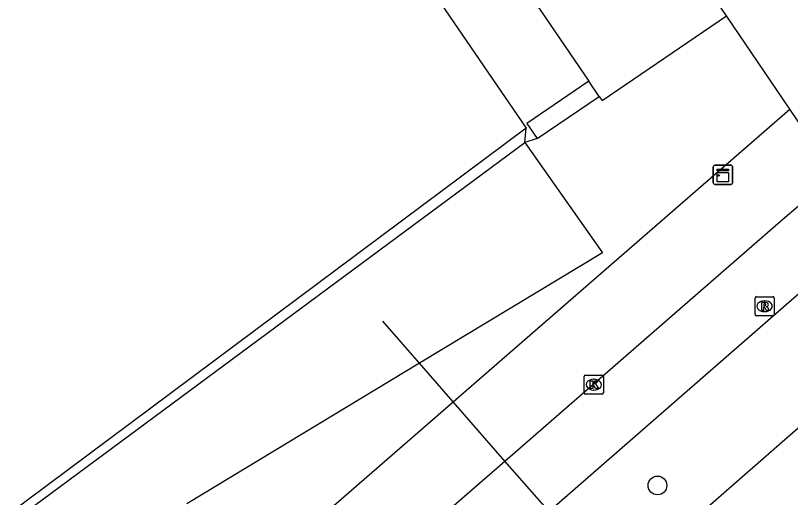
# Model space of a CAD drawing. Extents: x 155275 to 156263, y 382654 to 383635.
# Drawn here: x 155920.29 to 155960.76, y 383250.68 to 383275.87 of the extents above; entities that cross this region are included whole.
import ezdxf

# ---------------------------------------------------------------- set-up
doc = ezdxf.new("R2010")
doc.units = 0
for name, color, linetype in [('IMGEO_Boom', 7, 'Continuous'), ('IMGEO_Duiker', 7, 'Continuous'), ('IMGEO_Fietspad_gesloten', 7, 'Continuous'), ('IMGEO_Groenvoorziening', 7, 'Continuous'), ('IMGEO_Kademuur', 7, 'Continuous'), ('IMGEO_Kast', 7, 'Continuous'), ('IMGEO_Kolk', 7, 'Continuous'), ('IMGEO_Meer_plas_ven_vijver', 7, 'Continuous'), ('IMGEO_Pand', 7, 'Continuous'), ('IMGEO_Rijbaan_lokaal_gesloten', 7, 'Continuous'), ('IMGEO_Rijbaan_lokaal_open', 7, 'Continuous'), ('IMGEO_Rioolput', 7, 'Continuous'), ('IMGEO_Voetpad_open', 7, 'Continuous')]:
    doc.layers.add(name, color=color, linetype=linetype)

msp = doc.modelspace()

# ---------------------------------------------------------------- linework, layer by layer
at = {"layer": 'IMGEO_Boom'}
msp.add_circle((155953.817, 383251.315), 0.489, dxfattribs=at)
at = {"layer": 'IMGEO_Duiker'}
msp.add_lwpolyline([(155966.319, 383229.111), (155964.17, 383231.575), (155953.598, 383243.702), (155951.621, 383245.97), (155948.156, 383249.945), (155945.85, 383252.589), (155941.394, 383257.701), (155939.482, 383259.894)], dxfattribs=at)
at = {"layer": 'IMGEO_Fietspad_gesloten'}
msp.add_lwpolyline([(156057.458, 383338.499), (156051.579, 383333.37), (155951.621, 383245.97), (155935.716, 383232.066)], dxfattribs=at)
at = {"layer": 'IMGEO_Groenvoorziening'}
for points in [[(155946.889, 383269.233), (155950.939, 383263.464), (155941.394, 383257.701), (155929.231, 383250.358)], [(155947.529, 383269.431), (155946.889, 383269.233)]]:
    msp.add_lwpolyline(points, dxfattribs=at)
at = {"layer": 'IMGEO_Kademuur'}
for points in [[(155946.959, 383269.972), (155914.32, 383245.633), (155904.807, 383238.62), (155906.098, 383236.692)], [(155946.889, 383269.233), (155946.959, 383269.972)], [(155906.446, 383236.892), (155905.352, 383238.525), (155914.558, 383245.312), (155946.889, 383269.233)]]:
    msp.add_lwpolyline(points, dxfattribs=at)
at = {"layer": 'IMGEO_Kast'}
for p, q in [((155956.732, 383267.118), (155956.732, 383267.959)), ((155956.732, 383267.959), (155956.732, 383267.118)), ((155956.807, 383268.043), (155957.648, 383268.043)), ((155957.648, 383268.043), (155956.807, 383268.043)), ((155957.732, 383267.968), (155957.732, 383267.127)), ((155957.732, 383267.127), (155957.732, 383267.968)), ((155957.657, 383267.043), (155956.816, 383267.043)), ((155956.816, 383267.043), (155957.657, 383267.043))]:
    msp.add_line(p, q, dxfattribs=at)
for points in [[(155956.927, 383267.833), (155957.527, 383267.833), (155957.527, 383267.748), (155956.927, 383267.748), (155956.927, 383267.833)], [(155956.927, 383267.658), (155957.527, 383267.658), (155957.527, 383267.169), (155956.927, 383267.169), (155956.927, 383267.658)]]:
    msp.add_lwpolyline(points, dxfattribs=at)
msp.add_circle((155957.011, 383267.507), 0.0377, dxfattribs=at)
for centre, start, end in [((155956.81, 383267.965), 92.4484, 184.2845), ((155956.81, 383267.965), 92.4484, 184.2845), ((155957.654, 383267.965), 2.4484, 94.2845), ((155957.654, 383267.965), 2.4484, 94.2845), ((155956.81, 383267.121), 182.4484, 274.2845), ((155956.81, 383267.121), 182.4484, 274.2845), ((155957.654, 383267.121), 272.4484, 4.2845), ((155957.654, 383267.121), 272.4484, 4.2845)]:
    msp.add_arc(centre, 0.0779, start, end, dxfattribs=at)
at = {"layer": 'IMGEO_Kolk'}
for p, q in [((155949.989, 383256.153), (155949.989, 383257.005)), ((155950.064, 383257.079), (155950.916, 383257.079)), ((155950.99, 383257.005), (155950.99, 383256.153)), ((155950.477, 383256.859), (155950.502, 383256.859)), ((155950.5, 383256.299), (155950.475, 383256.299)), ((155950.916, 383256.079), (155950.064, 383256.079))]:
    msp.add_line(p, q, dxfattribs=at)
for points in [[(155949.989, 383256.153), (155949.989, 383257.005)], [(155950.064, 383257.079), (155950.916, 383257.079)], [(155950.99, 383257.005), (155950.99, 383256.153)], [(155950.31, 383256.779), (155950.433, 383256.779), (155950.433, 383256.628), (155950.563, 383256.779), (155950.727, 383256.779), (155950.581, 383256.628), (155950.734, 383256.379), (155950.582, 383256.379), (155950.497, 383256.543), (155950.433, 383256.476), (155950.433, 383256.379), (155950.31, 383256.379), (155950.31, 383256.779)], [(155950.916, 383256.079), (155950.064, 383256.079)]]:
    msp.add_lwpolyline(points, dxfattribs=at)
for centre, start, end in [((155950.066, 383257.003), 91.552, 178.448), ((155950.066, 383257.003), 91.552, 178.448), ((155950.914, 383257.003), 1.552, 88.448), ((155950.914, 383257.003), 1.552, 88.448), ((155950.066, 383256.155), 181.552, 268.448), ((155950.066, 383256.155), 181.552, 268.448), ((155950.914, 383256.155), 271.552, 358.448), ((155950.914, 383256.155), 271.552, 358.448)]:
    msp.add_arc(centre, 0.0765, start, end, dxfattribs=at)
for centre, major_axis, ratio, start_param, end_param in [((155950.476, 383256.579), (-0.387, 0.002), 0.722429, 4.712389, 7.853982), ((155950.501, 383256.579), (-0.39, 0.002), 0.717154, 1.570796, 4.712389)]:
    msp.add_ellipse(centre, major_axis=major_axis, ratio=ratio, start_param=start_param, end_param=end_param, dxfattribs=at)
at = {"layer": 'IMGEO_Meer_plas_ven_vijver'}
msp.add_lwpolyline([(155924.261, 383310.487), (155920.925, 383307.781), (155926.265, 383300.251), (155946.959, 383269.972)], dxfattribs=at)
at = {"layer": 'IMGEO_Pand'}
for points in [[(155957.429, 383275.849), (155954.35, 383280.352)], [(155946.481, 383277.933), (155950.235, 383272.433)], [(155950.776, 383271.64), (155950.925, 383271.422), (155957.429, 383275.849)], [(155950.235, 383272.433), (155946.989, 383270.222), (155947.529, 383269.431)], [(155950.776, 383271.64), (155950.235, 383272.433)], [(155947.529, 383269.431), (155950.776, 383271.64)]]:
    msp.add_lwpolyline(points, dxfattribs=at)
at = {"layer": 'IMGEO_Rijbaan_lokaal_gesloten'}
for points in [[(156047.828, 383337.031), (156044.212, 383333.905), (156005.535, 383300.011), (155948.156, 383249.945), (155937.002, 383240.244)], [(155936.216, 383244.222), (155945.85, 383252.589), (155960.371, 383265.229), (155961.175, 383265.928), (155962.933, 383267.457)]]:
    msp.add_lwpolyline(points, dxfattribs=at)
at = {"layer": 'IMGEO_Rijbaan_lokaal_open'}
for points in [[(155960.729, 383270.972), (155957.429, 383275.849)], [(155962.447, 383268.433), (155960.729, 383270.972)]]:
    msp.add_lwpolyline(points, dxfattribs=at)
at = {"layer": 'IMGEO_Rioolput'}
for p, q in [((155958.912, 383260.25), (155958.912, 383261.102)), ((155958.987, 383261.176), (155959.839, 383261.176)), ((155959.913, 383261.102), (155959.913, 383260.25)), ((155959.4, 383260.956), (155959.425, 383260.956)), ((155959.423, 383260.396), (155959.398, 383260.396)), ((155959.839, 383260.176), (155958.987, 383260.176))]:
    msp.add_line(p, q, dxfattribs=at)
for points in [[(155958.912, 383260.25), (155958.912, 383261.102)], [(155958.987, 383261.176), (155959.839, 383261.176)], [(155959.913, 383261.102), (155959.913, 383260.25)], [(155959.501, 383260.874), (155959.249, 383260.876), (155959.249, 383260.476)], [(155959.249, 383260.476), (155959.373, 383260.476), (155959.373, 383260.638), (155959.384, 383260.638)], [(155959.427, 383260.795), (155959.373, 383260.795), (155959.373, 383260.714)], [(155959.373, 383260.714), (155959.425, 383260.714)], [(155959.431, 383260.609), (155959.502, 383260.476), (155959.642, 383260.476), (155959.577, 383260.602)], [(155959.839, 383260.176), (155958.987, 383260.176)]]:
    msp.add_lwpolyline(points, dxfattribs=at)
for centre, radius, start, end in [((155958.989, 383261.1), 0.0765, 91.552, 178.448), ((155958.989, 383261.1), 0.0765, 91.552, 178.448), ((155959.837, 383261.1), 0.0765, 1.552, 88.448), ((155959.837, 383261.1), 0.0765, 1.552, 88.448), ((155959.383, 383260.585), 0.0533, 26.0293, 88.6989), ((155959.409, 383260.903), 0.19, 274.7715, 282.9687), ((155959.433, 383260.699), 0.0964, 77.0061, 93.1865), ((155959.447, 383260.756), 0.0378, 276.6634, 79.6772), ((155959.5, 383260.764), 0.109, 350.3612, 89.416), ((155959.498, 383260.764), 0.112, 277.5842, 350.9817), ((155959.482, 383260.549), 0.108, 29.5134, 73.7905), ((155958.989, 383260.252), 0.0765, 181.552, 268.448), ((155958.989, 383260.252), 0.0765, 181.552, 268.448), ((155959.837, 383260.252), 0.0765, 271.552, 358.448), ((155959.837, 383260.252), 0.0765, 271.552, 358.448)]:
    msp.add_arc(centre, radius, start, end, dxfattribs=at)
for centre, major_axis, ratio, start_param, end_param in [((155959.399, 383260.676), (-0.387, 0.002), 0.722429, 4.712389, 7.853982), ((155959.424, 383260.676), (-0.39, 0.002), 0.717154, 1.570796, 4.712389)]:
    msp.add_ellipse(centre, major_axis=major_axis, ratio=ratio, start_param=start_param, end_param=end_param, dxfattribs=at)
at = {"layer": 'IMGEO_Voetpad_open'}
msp.add_lwpolyline([(155932.115, 383246.096), (155960.729, 383270.972)], dxfattribs=at)

doc.saveas('drawing.dxf')
